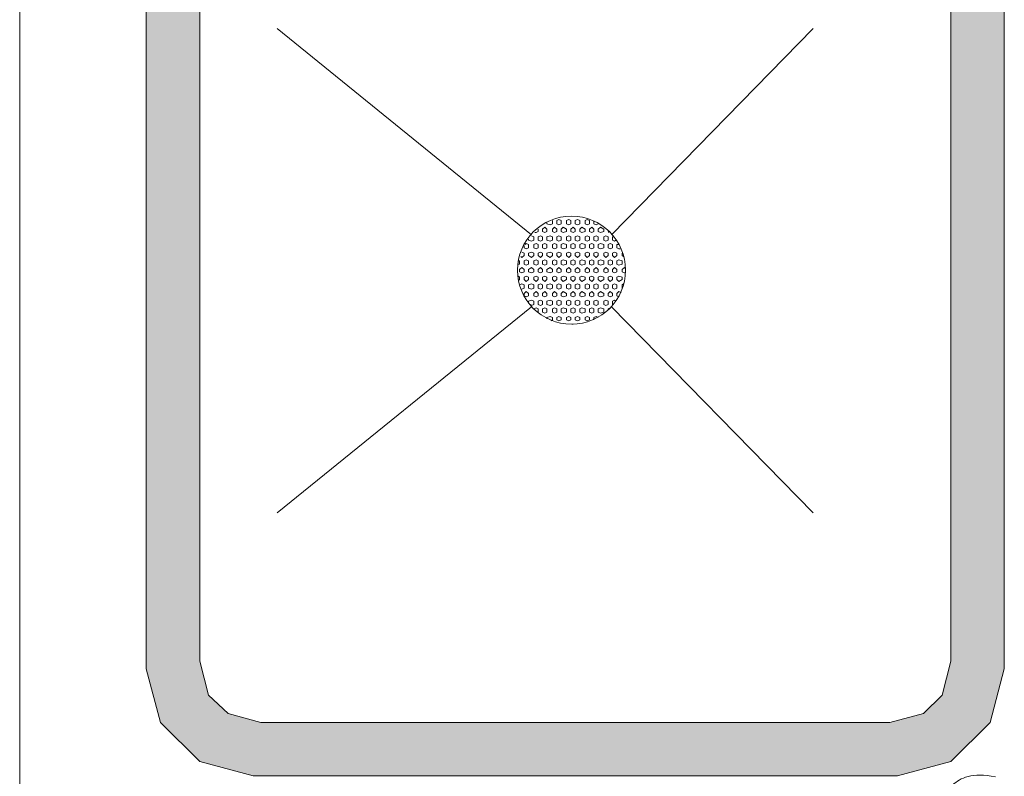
# Model space of a CAD drawing. Extents: x 3940905 to 4145695, y 925352 to 1109797.
# Tile 430 of 656: x 4004736 to 4005195, y 1100782 to 1101135. Entities that reach past the tile are written whole.
import ezdxf

# ---------------------------------------------------------------- set-up
doc = ezdxf.new("R2010")
doc.units = 0
doc.header["$LTSCALE"] = 750
doc.header["$MEASUREMENT"] = 0
doc.layers.add('CKD Equipments', color=252, linetype='CONTINUOUS', lineweight=0)

msp = doc.modelspace()

# ---------------------------------------------------------------- hatches: boundary and pattern name
at = {"layer": 'CKD Equipments', "true_color": 0x7fffbf}
h = msp.add_hatch(color=111, dxfattribs=at)
h.paths.add_polyline_path([(4004819.95, 1100835.32), (4004795.02, 1101228.63), (4004819.95, 1101228.63)])
h.paths.add_polyline_path([(4004795.02, 1100835.32), (4004819.95, 1100835.32), (4004795.02, 1101228.63)])
h = msp.add_hatch(color=111, dxfattribs=at)
h.paths.add_polyline_path([(4005194.94, 1100835.32), (4005170.01, 1101228.63), (4005194.94, 1101228.63)])
h.paths.add_polyline_path([(4005170.01, 1100835.32), (4005194.94, 1100835.32), (4005170.01, 1101228.63)])
h = msp.add_hatch(color=111, dxfattribs=at)
h.paths.add_polyline_path([(4004820.97, 1100831.75), (4004795.02, 1100835.32), (4004819.95, 1100835.32)])
h.paths.add_polyline_path([(4004795.02, 1100831.75), (4004820.97, 1100831.75), (4004795.02, 1100835.32)])
h = msp.add_hatch(color=111, dxfattribs=at)
h.paths.add_polyline_path([(4005194.94, 1100831.75), (4005170.01, 1100835.32), (4005194.94, 1100835.32)])
h.paths.add_polyline_path([(4005168.99, 1100831.75), (4005194.94, 1100831.75), (4005170.01, 1100835.32)])
h = msp.add_hatch(color=111, dxfattribs=at)
h.paths.add_polyline_path([(4004824.02, 1100819.54), (4004795.02, 1100831.75), (4004820.97, 1100831.75)])
h.paths.add_polyline_path([(4004798.07, 1100819.54), (4004824.02, 1100819.54), (4004795.02, 1100831.75)])
h = msp.add_hatch(color=111, dxfattribs=at)
h.paths.add_polyline_path([(4005191.89, 1100819.54), (4005168.99, 1100831.75), (4005194.94, 1100831.75)])
h.paths.add_polyline_path([(4005165.94, 1100819.54), (4005191.89, 1100819.54), (4005168.99, 1100831.75)])
h = msp.add_hatch(color=111, dxfattribs=at)
h.paths.add_polyline_path([(4004833.18, 1100810.89), (4004798.07, 1100819.54), (4004824.02, 1100819.54)])
h.paths.add_polyline_path([(4004800.61, 1100810.89), (4004833.18, 1100810.89), (4004798.07, 1100819.54)])
h = msp.add_hatch(color=111, dxfattribs=at)
h.paths.add_polyline_path([(4005189.35, 1100810.89), (4005165.94, 1100819.54), (4005191.89, 1100819.54)])
h.paths.add_polyline_path([(4005157.29, 1100810.89), (4005189.35, 1100810.89), (4005165.94, 1100819.54)])
h = msp.add_hatch(color=111, dxfattribs=at)
h.paths.add_polyline_path([(4004848.44, 1100806.82), (4004800.61, 1100810.89), (4004833.18, 1100810.89)])
h.paths.add_polyline_path([(4004801.63, 1100806.82), (4004848.44, 1100806.82), (4004800.61, 1100810.89)])
h = msp.add_hatch(color=111, dxfattribs=at)
h.paths.add_polyline_path([(4005188.33, 1100806.82), (4005157.29, 1100810.89), (4005189.35, 1100810.89)])
h.paths.add_polyline_path([(4005141.52, 1100806.82), (4005188.33, 1100806.82), (4005157.29, 1100810.89)])
h = msp.add_hatch(color=111, dxfattribs=at)
h.paths.add_polyline_path([(4005170.01, 1100788.5), (4004801.63, 1100806.82), (4005188.33, 1100806.82)])
h.paths.add_polyline_path([(4004819.95, 1100788.5), (4005170.01, 1100788.5), (4004801.63, 1100806.82)])
h = msp.add_hatch(color=111, dxfattribs=at)
h.paths.add_polyline_path([(4005145.08, 1100781.89), (4004819.95, 1100788.5), (4005170.01, 1100788.5)])
h.paths.add_polyline_path([(4004844.88, 1100781.89), (4005145.08, 1100781.89), (4004819.95, 1100788.5)])

# ---------------------------------------------------------------- linework, layer by layer
at = {"layer": 'CKD Equipments', "color": 252, "true_color": 0x989898}
for p, q in [((4004735.99, 1100108.73), (4004735.99, 1101315.13)), ((4004974.63, 1101034.26), (4004856.07, 1101130.43)), ((4004974.63, 1101034.26), (4004856.07, 1101130.43)), ((4004974.63, 1101034.26), (4004856.07, 1101130.43)), ((4004974.63, 1101000.68), (4004856.07, 1100904.51)), ((4004974.63, 1101000.68), (4004856.07, 1100904.51)), ((4004974.63, 1101000.68), (4004856.07, 1100904.51))]:
    msp.add_line(p, q, dxfattribs=at)
at = {"layer": 'CKD Equipments', "color": 8, "true_color": 0x808080}
for p, q in [((4004795.02, 1101231.68), (4004795.02, 1100831.75)), ((4005194.94, 1100831.75), (4005194.94, 1101231.68)), ((4004819.95, 1101228.63), (4004819.95, 1100835.32)), ((4005170.01, 1100835.32), (4005170.01, 1101228.63)), ((4004819.95, 1100835.32), (4004824.02, 1100819.54)), ((4005165.94, 1100819.54), (4005170.01, 1100835.32)), ((4004795.02, 1100831.75), (4004801.63, 1100806.82)), ((4005188.33, 1100806.82), (4005194.94, 1100831.75)), ((4004824.02, 1100819.54), (4004833.18, 1100810.89)), ((4005157.29, 1100810.89), (4005165.94, 1100819.54)), ((4004833.18, 1100810.89), (4004848.44, 1100806.82)), ((4005141.52, 1100806.82), (4005157.29, 1100810.89)), ((4004801.63, 1100806.82), (4004819.95, 1100788.5)), ((4004848.44, 1100806.82), (4005141.52, 1100806.82)), ((4005170.01, 1100788.5), (4005188.33, 1100806.82)), ((4004819.95, 1100788.5), (4004844.88, 1100781.89)), ((4005145.08, 1100781.89), (4005170.01, 1100788.5)), ((4004844.88, 1100781.89), (4005145.08, 1100781.89))]:
    msp.add_line(p, q, dxfattribs=at)
at = {"layer": 'CKD Equipments', "color": 4, "true_color": 0x00ffff}
for p, q in [((4004974.63, 1101034.26), (4004856.07, 1101130.43)), ((4005105.9, 1101130.43), (4005011.77, 1101034.26)), ((4005105.9, 1101130.43), (4005011.77, 1101034.26)), ((4005105.9, 1101130.43), (4005011.77, 1101034.26)), ((4005105.9, 1101130.43), (4005011.77, 1101034.26)), ((4004974.63, 1101000.68), (4004856.07, 1100904.51)), ((4005105.9, 1100904.51), (4005011.77, 1101000.68)), ((4005105.9, 1100904.51), (4005011.77, 1101000.68)), ((4005105.9, 1100904.51), (4005011.77, 1101000.68)), ((4005105.9, 1100904.51), (4005011.77, 1101000.68))]:
    msp.add_line(p, q, dxfattribs=at)
at = {"layer": 'CKD Equipments'}
for p, q in [((4004987.35, 1101041.38), (4004986.33, 1101040.88)), ((4004988.36, 1101040.88), (4004987.35, 1101041.38)), ((4004991.93, 1101041.38), (4004990.91, 1101040.88)), ((4004992.94, 1101040.88), (4004991.93, 1101041.38)), ((4004996, 1101041.38), (4004994.98, 1101040.88)), ((4004997.01, 1101040.88), (4004996, 1101041.38)), ((4005000.58, 1101041.38), (4004999.56, 1101040.88)), ((4005001.59, 1101040.88), (4005000.58, 1101041.38)), ((4004977.68, 1101035.79), (4004977.68, 1101036.8)), ((4004980.73, 1101037.82), (4004979.72, 1101036.8)), ((4004979.72, 1101035.79), (4004979.72, 1101036.8)), ((4004981.75, 1101036.8), (4004980.73, 1101037.82)), ((4004981.75, 1101039.35), (4004981.75, 1101039.86)), ((4004983.28, 1101038.84), (4004981.75, 1101039.35)), ((4004981.75, 1101035.79), (4004981.75, 1101036.8)), ((4004984.29, 1101039.35), (4004983.28, 1101038.84)), ((4004984.29, 1101039.35), (4004984.29, 1101040.88)), ((4004985.31, 1101037.82), (4004984.29, 1101036.8)), ((4004984.29, 1101035.79), (4004984.29, 1101036.8)), ((4004986.33, 1101036.8), (4004985.31, 1101037.82)), ((4004986.33, 1101039.35), (4004986.33, 1101040.88)), ((4004987.35, 1101038.84), (4004986.33, 1101039.35)), ((4004986.33, 1101035.79), (4004986.33, 1101036.8)), ((4004988.36, 1101039.35), (4004987.35, 1101038.84)), ((4004988.36, 1101039.35), (4004988.36, 1101040.88)), ((4004989.38, 1101037.82), (4004988.36, 1101036.8)), ((4004988.36, 1101035.79), (4004988.36, 1101036.8)), ((4004990.91, 1101036.8), (4004989.38, 1101037.82)), ((4004990.91, 1101039.35), (4004990.91, 1101040.88)), ((4004991.93, 1101038.84), (4004990.91, 1101039.35)), ((4004990.91, 1101035.79), (4004990.91, 1101036.8)), ((4004992.94, 1101039.35), (4004991.93, 1101038.84)), ((4004992.94, 1101039.35), (4004992.94, 1101040.88)), ((4004993.96, 1101037.82), (4004992.94, 1101036.8)), ((4004992.94, 1101035.79), (4004992.94, 1101036.8)), ((4004994.98, 1101036.8), (4004993.96, 1101037.82)), ((4004994.98, 1101039.35), (4004994.98, 1101040.88)), ((4004996, 1101038.84), (4004994.98, 1101039.35)), ((4004994.98, 1101035.79), (4004994.98, 1101036.8)), ((4004997.01, 1101039.35), (4004996, 1101038.84)), ((4004997.01, 1101039.35), (4004997.01, 1101040.88)), ((4004998.03, 1101037.82), (4004997.01, 1101036.8)), ((4004997.01, 1101035.79), (4004997.01, 1101036.8)), ((4004999.56, 1101036.8), (4004998.03, 1101037.82)), ((4004999.56, 1101039.35), (4004999.56, 1101040.88)), ((4005000.58, 1101038.84), (4004999.56, 1101039.35)), ((4004999.56, 1101035.79), (4004999.56, 1101036.8)), ((4005001.59, 1101039.35), (4005000.58, 1101038.84)), ((4005001.59, 1101039.35), (4005001.59, 1101040.88)), ((4005002.61, 1101037.82), (4005001.59, 1101036.8)), ((4005001.59, 1101035.79), (4005001.59, 1101036.8)), ((4005003.63, 1101036.8), (4005002.61, 1101037.82)), ((4005003.63, 1101039.35), (4005003.63, 1101040.37)), ((4005004.65, 1101038.84), (4005003.63, 1101039.35)), ((4005003.63, 1101035.79), (4005003.63, 1101036.8)), ((4005005.66, 1101039.35), (4005004.65, 1101038.84)), ((4005006.68, 1101037.82), (4005005.66, 1101036.8)), ((4005005.66, 1101035.79), (4005005.66, 1101036.8)), ((4005008.21, 1101036.8), (4005006.68, 1101037.82)), ((4005008.21, 1101035.79), (4005008.21, 1101036.8)), ((4004973.1, 1101031.72), (4004973.1, 1101032.23)), ((4004975.64, 1101033.24), (4004974.63, 1101033.75)), ((4004975.64, 1101031.72), (4004975.64, 1101033.24)), ((4004976.66, 1101035.28), (4004976.15, 1101035.28)), ((4004977.68, 1101035.79), (4004976.66, 1101035.28)), ((4004978.7, 1101033.75), (4004977.68, 1101033.24)), ((4004977.68, 1101031.72), (4004977.68, 1101033.24)), ((4004979.72, 1101033.24), (4004978.7, 1101033.75)), ((4004980.73, 1101035.28), (4004979.72, 1101035.79)), ((4004979.72, 1101031.72), (4004979.72, 1101033.24)), ((4004981.75, 1101035.79), (4004980.73, 1101035.28)), ((4004983.28, 1101033.75), (4004981.75, 1101033.24)), ((4004981.75, 1101031.72), (4004981.75, 1101033.24)), ((4004984.29, 1101033.24), (4004983.28, 1101033.75)), ((4004985.31, 1101035.28), (4004984.29, 1101035.79)), ((4004984.29, 1101031.72), (4004984.29, 1101033.24)), ((4004986.33, 1101035.79), (4004985.31, 1101035.28)), ((4004987.35, 1101033.75), (4004986.33, 1101033.24)), ((4004986.33, 1101031.72), (4004986.33, 1101033.24)), ((4004988.36, 1101033.24), (4004987.35, 1101033.75)), ((4004989.38, 1101035.28), (4004988.36, 1101035.79)), ((4004988.36, 1101031.72), (4004988.36, 1101033.24)), ((4004990.91, 1101035.79), (4004989.38, 1101035.28)), ((4004991.93, 1101033.75), (4004990.91, 1101033.24)), ((4004990.91, 1101031.72), (4004990.91, 1101033.24)), ((4004992.94, 1101033.24), (4004991.93, 1101033.75)), ((4004993.96, 1101035.28), (4004992.94, 1101035.79)), ((4004992.94, 1101031.72), (4004992.94, 1101033.24)), ((4004994.98, 1101035.79), (4004993.96, 1101035.28)), ((4004996, 1101033.75), (4004994.98, 1101033.24)), ((4004994.98, 1101031.72), (4004994.98, 1101033.24)), ((4004997.01, 1101033.24), (4004996, 1101033.75)), ((4004998.03, 1101035.28), (4004997.01, 1101035.79)), ((4004997.01, 1101031.72), (4004997.01, 1101033.24)), ((4004999.56, 1101035.79), (4004998.03, 1101035.28)), ((4005000.58, 1101033.75), (4004999.56, 1101033.24)), ((4004999.56, 1101031.72), (4004999.56, 1101033.24)), ((4005001.59, 1101033.24), (4005000.58, 1101033.75)), ((4005002.61, 1101035.28), (4005001.59, 1101035.79)), ((4005001.59, 1101031.72), (4005001.59, 1101033.24)), ((4005003.63, 1101035.79), (4005002.61, 1101035.28)), ((4005004.65, 1101033.75), (4005003.63, 1101033.24)), ((4005003.63, 1101031.72), (4005003.63, 1101033.24)), ((4005005.66, 1101033.24), (4005004.65, 1101033.75)), ((4005006.68, 1101035.28), (4005005.66, 1101035.79)), ((4005005.66, 1101031.72), (4005005.66, 1101033.24)), ((4005008.21, 1101035.79), (4005006.68, 1101035.28)), ((4005009.23, 1101033.75), (4005008.21, 1101033.24)), ((4005008.21, 1101031.72), (4005008.21, 1101033.24)), ((4005010.24, 1101033.24), (4005009.23, 1101033.75)), ((4005010.75, 1101035.28), (4005010.24, 1101035.79)), ((4005010.24, 1101031.72), (4005010.24, 1101033.24)), ((4005012.28, 1101031.72), (4005012.28, 1101033.24)), ((4005012.79, 1101033.24), (4005012.28, 1101033.24)), ((4004971.07, 1101028.16), (4004971.07, 1101029.17)), ((4004972.08, 1101027.65), (4004971.07, 1101028.16)), ((4004972.08, 1101030.19), (4004971.57, 1101029.68)), ((4004973.1, 1101029.68), (4004972.08, 1101030.19)), ((4004973.1, 1101028.16), (4004972.08, 1101027.65)), ((4004974.63, 1101031.21), (4004973.1, 1101031.72)), ((4004973.1, 1101028.16), (4004973.1, 1101029.68)), ((4004975.64, 1101031.72), (4004974.63, 1101031.21)), ((4004976.66, 1101030.19), (4004975.64, 1101029.68)), ((4004975.64, 1101028.16), (4004975.64, 1101029.68)), ((4004976.66, 1101027.65), (4004975.64, 1101028.16)), ((4004977.68, 1101029.68), (4004976.66, 1101030.19)), ((4004977.68, 1101028.16), (4004976.66, 1101027.65)), ((4004978.7, 1101031.21), (4004977.68, 1101031.72)), ((4004977.68, 1101028.16), (4004977.68, 1101029.68)), ((4004979.72, 1101031.72), (4004978.7, 1101031.21)), ((4004980.73, 1101030.19), (4004979.72, 1101029.68)), ((4004979.72, 1101028.16), (4004979.72, 1101029.68)), ((4004980.73, 1101027.65), (4004979.72, 1101028.16)), ((4004981.75, 1101029.68), (4004980.73, 1101030.19)), ((4004981.75, 1101028.16), (4004980.73, 1101027.65)), ((4004983.28, 1101031.21), (4004981.75, 1101031.72)), ((4004981.75, 1101028.16), (4004981.75, 1101029.68)), ((4004984.29, 1101031.72), (4004983.28, 1101031.21)), ((4004985.31, 1101030.19), (4004984.29, 1101029.68)), ((4004984.29, 1101028.16), (4004984.29, 1101029.68)), ((4004985.31, 1101027.65), (4004984.29, 1101028.16)), ((4004986.33, 1101029.68), (4004985.31, 1101030.19)), ((4004986.33, 1101028.16), (4004985.31, 1101027.65)), ((4004987.35, 1101031.21), (4004986.33, 1101031.72)), ((4004986.33, 1101028.16), (4004986.33, 1101029.68)), ((4004988.36, 1101031.72), (4004987.35, 1101031.21)), ((4004989.38, 1101030.19), (4004988.36, 1101029.68)), ((4004988.36, 1101028.16), (4004988.36, 1101029.68)), ((4004989.38, 1101027.65), (4004988.36, 1101028.16)), ((4004990.91, 1101029.68), (4004989.38, 1101030.19)), ((4004990.91, 1101028.16), (4004989.38, 1101027.65)), ((4004991.93, 1101031.21), (4004990.91, 1101031.72)), ((4004990.91, 1101028.16), (4004990.91, 1101029.68)), ((4004992.94, 1101031.72), (4004991.93, 1101031.21)), ((4004993.96, 1101030.19), (4004992.94, 1101029.68)), ((4004992.94, 1101028.16), (4004992.94, 1101029.68)), ((4004993.96, 1101027.65), (4004992.94, 1101028.16)), ((4004994.98, 1101029.68), (4004993.96, 1101030.19)), ((4004994.98, 1101028.16), (4004993.96, 1101027.65)), ((4004996, 1101031.21), (4004994.98, 1101031.72)), ((4004994.98, 1101028.16), (4004994.98, 1101029.68)), ((4004997.01, 1101031.72), (4004996, 1101031.21)), ((4004998.03, 1101030.19), (4004997.01, 1101029.68)), ((4004997.01, 1101028.16), (4004997.01, 1101029.68)), ((4004998.03, 1101027.65), (4004997.01, 1101028.16)), ((4004999.56, 1101029.68), (4004998.03, 1101030.19)), ((4004999.56, 1101028.16), (4004998.03, 1101027.65)), ((4005000.58, 1101031.21), (4004999.56, 1101031.72)), ((4004999.56, 1101028.16), (4004999.56, 1101029.68)), ((4005001.59, 1101031.72), (4005000.58, 1101031.21)), ((4005002.61, 1101030.19), (4005001.59, 1101029.68)), ((4005001.59, 1101028.16), (4005001.59, 1101029.68)), ((4005002.61, 1101027.65), (4005001.59, 1101028.16)), ((4005003.63, 1101029.68), (4005002.61, 1101030.19)), ((4005003.63, 1101028.16), (4005002.61, 1101027.65)), ((4005004.65, 1101031.21), (4005003.63, 1101031.72)), ((4005003.63, 1101028.16), (4005003.63, 1101029.68)), ((4005005.66, 1101031.72), (4005004.65, 1101031.21)), ((4005006.68, 1101030.19), (4005005.66, 1101029.68)), ((4005005.66, 1101028.16), (4005005.66, 1101029.68)), ((4005006.68, 1101027.65), (4005005.66, 1101028.16)), ((4005008.21, 1101029.68), (4005006.68, 1101030.19)), ((4005008.21, 1101028.16), (4005006.68, 1101027.65)), ((4005009.23, 1101031.21), (4005008.21, 1101031.72)), ((4005008.21, 1101028.16), (4005008.21, 1101029.68)), ((4005010.24, 1101031.72), (4005009.23, 1101031.21)), ((4005011.26, 1101030.19), (4005010.24, 1101029.68)), ((4005010.24, 1101028.16), (4005010.24, 1101029.68)), ((4005011.26, 1101027.65), (4005010.24, 1101028.16)), ((4005012.28, 1101029.68), (4005011.26, 1101030.19)), ((4005012.28, 1101028.16), (4005011.26, 1101027.65)), ((4005013.3, 1101031.21), (4005012.28, 1101031.72)), ((4005012.28, 1101028.16), (4005012.28, 1101029.68)), ((4005013.81, 1101031.72), (4005013.3, 1101031.21)), ((4005014.31, 1101028.16), (4005014.31, 1101029.68)), ((4005015.33, 1101029.68), (4005014.31, 1101029.68)), ((4005015.33, 1101027.65), (4005014.31, 1101028.16)), ((4005015.84, 1101027.65), (4005015.33, 1101027.65)), ((4004970.05, 1101023.58), (4004969.54, 1101024.08)), ((4004971.07, 1101025.61), (4004970.05, 1101026.12)), ((4004971.07, 1101024.59), (4004970.05, 1101023.58)), ((4004971.07, 1101024.59), (4004971.07, 1101025.61)), ((4004974.63, 1101026.12), (4004973.1, 1101025.61)), ((4004973.1, 1101024.59), (4004973.1, 1101025.61)), ((4004974.63, 1101023.58), (4004973.1, 1101024.59)), ((4004975.64, 1101025.61), (4004974.63, 1101026.12)), ((4004975.64, 1101024.59), (4004974.63, 1101023.58)), ((4004975.64, 1101024.59), (4004975.64, 1101025.61)), ((4004978.7, 1101026.12), (4004977.68, 1101025.61)), ((4004977.68, 1101024.59), (4004977.68, 1101025.61)), ((4004978.7, 1101023.58), (4004977.68, 1101024.59)), ((4004979.72, 1101025.61), (4004978.7, 1101026.12)), ((4004979.72, 1101024.59), (4004978.7, 1101023.58)), ((4004979.72, 1101024.59), (4004979.72, 1101025.61)), ((4004983.28, 1101026.12), (4004981.75, 1101025.61)), ((4004981.75, 1101024.59), (4004981.75, 1101025.61)), ((4004983.28, 1101023.58), (4004981.75, 1101024.59)), ((4004984.29, 1101025.61), (4004983.28, 1101026.12)), ((4004984.29, 1101024.59), (4004983.28, 1101023.58)), ((4004984.29, 1101024.59), (4004984.29, 1101025.61)), ((4004987.35, 1101026.12), (4004986.33, 1101025.61)), ((4004986.33, 1101024.59), (4004986.33, 1101025.61)), ((4004987.35, 1101023.58), (4004986.33, 1101024.59)), ((4004988.36, 1101025.61), (4004987.35, 1101026.12)), ((4004988.36, 1101024.59), (4004987.35, 1101023.58)), ((4004988.36, 1101024.59), (4004988.36, 1101025.61)), ((4004991.93, 1101026.12), (4004990.91, 1101025.61)), ((4004990.91, 1101024.59), (4004990.91, 1101025.61)), ((4004991.93, 1101023.58), (4004990.91, 1101024.59)), ((4004992.94, 1101025.61), (4004991.93, 1101026.12)), ((4004992.94, 1101024.59), (4004991.93, 1101023.58)), ((4004992.94, 1101024.59), (4004992.94, 1101025.61)), ((4004996, 1101026.12), (4004994.98, 1101025.61)), ((4004994.98, 1101024.59), (4004994.98, 1101025.61)), ((4004996, 1101023.58), (4004994.98, 1101024.59)), ((4004997.01, 1101025.61), (4004996, 1101026.12)), ((4004997.01, 1101024.59), (4004996, 1101023.58)), ((4004997.01, 1101024.59), (4004997.01, 1101025.61)), ((4005000.58, 1101026.12), (4004999.56, 1101025.61)), ((4004999.56, 1101024.59), (4004999.56, 1101025.61)), ((4005000.58, 1101023.58), (4004999.56, 1101024.59)), ((4005001.59, 1101025.61), (4005000.58, 1101026.12)), ((4005001.59, 1101024.59), (4005000.58, 1101023.58)), ((4005001.59, 1101024.59), (4005001.59, 1101025.61)), ((4005004.65, 1101026.12), (4005003.63, 1101025.61)), ((4005003.63, 1101024.59), (4005003.63, 1101025.61)), ((4005004.65, 1101023.58), (4005003.63, 1101024.59)), ((4005005.66, 1101025.61), (4005004.65, 1101026.12)), ((4005005.66, 1101024.59), (4005004.65, 1101023.58)), ((4005005.66, 1101024.59), (4005005.66, 1101025.61)), ((4005009.23, 1101026.12), (4005008.21, 1101025.61)), ((4005008.21, 1101024.59), (4005008.21, 1101025.61)), ((4005009.23, 1101023.58), (4005008.21, 1101024.59)), ((4005010.24, 1101025.61), (4005009.23, 1101026.12)), ((4005010.24, 1101024.59), (4005009.23, 1101023.58)), ((4005010.24, 1101024.59), (4005010.24, 1101025.61)), ((4005013.3, 1101026.12), (4005012.28, 1101025.61)), ((4005012.28, 1101024.59), (4005012.28, 1101025.61)), ((4005013.3, 1101023.58), (4005012.28, 1101024.59)), ((4005014.31, 1101025.61), (4005013.3, 1101026.12)), ((4005014.31, 1101024.59), (4005013.3, 1101023.58)), ((4005014.31, 1101024.59), (4005014.31, 1101025.61)), ((4005016.86, 1101024.59), (4005016.86, 1101025.61)), ((4005017.37, 1101024.08), (4005016.86, 1101024.59)), ((4004969.03, 1101022.05), (4004968.52, 1101022.05)), ((4004969.03, 1101020.52), (4004968.52, 1101020.52)), ((4004969.03, 1101020.52), (4004969.03, 1101022.05)), ((4004970.05, 1101019), (4004969.03, 1101017.98)), ((4004971.07, 1101017.98), (4004970.05, 1101019)), ((4004972.08, 1101022.56), (4004971.07, 1101022.05)), ((4004971.07, 1101020.52), (4004971.07, 1101022.05)), ((4004972.08, 1101020.01), (4004971.07, 1101020.52)), ((4004973.1, 1101022.05), (4004972.08, 1101022.56)), ((4004973.1, 1101020.52), (4004972.08, 1101020.01)), ((4004973.1, 1101020.52), (4004973.1, 1101022.05)), ((4004974.63, 1101019), (4004973.1, 1101017.98)), ((4004975.64, 1101017.98), (4004974.63, 1101019)), ((4004976.66, 1101022.56), (4004975.64, 1101022.05)), ((4004975.64, 1101020.52), (4004975.64, 1101022.05)), ((4004976.66, 1101020.01), (4004975.64, 1101020.52)), ((4004977.68, 1101022.05), (4004976.66, 1101022.56)), ((4004977.68, 1101020.52), (4004976.66, 1101020.01)), ((4004977.68, 1101020.52), (4004977.68, 1101022.05)), ((4004978.7, 1101019), (4004977.68, 1101017.98)), ((4004979.72, 1101017.98), (4004978.7, 1101019)), ((4004980.73, 1101022.56), (4004979.72, 1101022.05)), ((4004979.72, 1101020.52), (4004979.72, 1101022.05)), ((4004980.73, 1101020.01), (4004979.72, 1101020.52)), ((4004981.75, 1101022.05), (4004980.73, 1101022.56)), ((4004981.75, 1101020.52), (4004980.73, 1101020.01)), ((4004981.75, 1101020.52), (4004981.75, 1101022.05)), ((4004983.28, 1101019), (4004981.75, 1101017.98)), ((4004984.29, 1101017.98), (4004983.28, 1101019)), ((4004985.31, 1101022.56), (4004984.29, 1101022.05)), ((4004984.29, 1101020.52), (4004984.29, 1101022.05)), ((4004985.31, 1101020.01), (4004984.29, 1101020.52)), ((4004986.33, 1101022.05), (4004985.31, 1101022.56)), ((4004986.33, 1101020.52), (4004985.31, 1101020.01)), ((4004986.33, 1101020.52), (4004986.33, 1101022.05)), ((4004987.35, 1101019), (4004986.33, 1101017.98)), ((4004988.36, 1101017.98), (4004987.35, 1101019)), ((4004989.38, 1101022.56), (4004988.36, 1101022.05)), ((4004988.36, 1101020.52), (4004988.36, 1101022.05)), ((4004989.38, 1101020.01), (4004988.36, 1101020.52)), ((4004990.91, 1101022.05), (4004989.38, 1101022.56)), ((4004990.91, 1101020.52), (4004989.38, 1101020.01)), ((4004990.91, 1101020.52), (4004990.91, 1101022.05)), ((4004991.93, 1101019), (4004990.91, 1101017.98)), ((4004992.94, 1101017.98), (4004991.93, 1101019)), ((4004993.96, 1101022.56), (4004992.94, 1101022.05)), ((4004992.94, 1101020.52), (4004992.94, 1101022.05)), ((4004993.96, 1101020.01), (4004992.94, 1101020.52)), ((4004994.98, 1101022.05), (4004993.96, 1101022.56)), ((4004994.98, 1101020.52), (4004993.96, 1101020.01)), ((4004994.98, 1101020.52), (4004994.98, 1101022.05)), ((4004996, 1101019), (4004994.98, 1101017.98)), ((4004997.01, 1101017.98), (4004996, 1101019)), ((4004998.03, 1101022.56), (4004997.01, 1101022.05)), ((4004997.01, 1101020.52), (4004997.01, 1101022.05)), ((4004998.03, 1101020.01), (4004997.01, 1101020.52)), ((4004999.56, 1101022.05), (4004998.03, 1101022.56)), ((4004999.56, 1101020.52), (4004998.03, 1101020.01)), ((4004999.56, 1101020.52), (4004999.56, 1101022.05)), ((4005000.58, 1101019), (4004999.56, 1101017.98)), ((4005001.59, 1101017.98), (4005000.58, 1101019)), ((4005002.61, 1101022.56), (4005001.59, 1101022.05)), ((4005001.59, 1101020.52), (4005001.59, 1101022.05)), ((4005002.61, 1101020.01), (4005001.59, 1101020.52)), ((4005003.63, 1101022.05), (4005002.61, 1101022.56)), ((4005003.63, 1101020.52), (4005002.61, 1101020.01)), ((4005003.63, 1101020.52), (4005003.63, 1101022.05)), ((4005004.65, 1101019), (4005003.63, 1101017.98)), ((4005005.66, 1101017.98), (4005004.65, 1101019)), ((4005006.68, 1101022.56), (4005005.66, 1101022.05)), ((4005005.66, 1101020.52), (4005005.66, 1101022.05)), ((4005006.68, 1101020.01), (4005005.66, 1101020.52)), ((4005008.21, 1101022.05), (4005006.68, 1101022.56)), ((4005008.21, 1101020.52), (4005006.68, 1101020.01)), ((4005008.21, 1101020.52), (4005008.21, 1101022.05)), ((4005009.23, 1101019), (4005008.21, 1101017.98)), ((4005010.24, 1101017.98), (4005009.23, 1101019)), ((4005011.26, 1101022.56), (4005010.24, 1101022.05)), ((4005010.24, 1101020.52), (4005010.24, 1101022.05)), ((4005011.26, 1101020.01), (4005010.24, 1101020.52)), ((4005012.28, 1101022.05), (4005011.26, 1101022.56)), ((4005012.28, 1101020.52), (4005011.26, 1101020.01)), ((4005012.28, 1101020.52), (4005012.28, 1101022.05)), ((4005013.3, 1101019), (4005012.28, 1101017.98)), ((4005014.31, 1101017.98), (4005013.3, 1101019)), ((4005015.33, 1101022.56), (4005014.31, 1101022.05)), ((4005014.31, 1101020.52), (4005014.31, 1101022.05)), ((4005015.33, 1101020.01), (4005014.31, 1101020.52)), ((4005016.86, 1101022.05), (4005015.33, 1101022.56)), ((4005016.86, 1101020.52), (4005015.33, 1101020.01)), ((4005016.86, 1101020.52), (4005016.86, 1101022.05)), ((4005017.88, 1101019), (4005016.86, 1101017.98)), ((4005018.38, 1101018.49), (4005017.88, 1101019)), ((4004969.03, 1101014.42), (4004968.52, 1101014.93)), ((4004969.03, 1101016.96), (4004969.03, 1101017.98)), ((4004970.05, 1101016.45), (4004969.03, 1101016.96)), ((4004969.03, 1101013.4), (4004969.03, 1101014.42)), ((4004971.07, 1101016.96), (4004970.05, 1101016.45)), ((4004971.07, 1101016.96), (4004971.07, 1101017.98)), ((4004972.08, 1101014.93), (4004971.07, 1101014.42)), ((4004971.07, 1101013.4), (4004971.07, 1101014.42)), ((4004973.1, 1101014.42), (4004972.08, 1101014.93)), ((4004973.1, 1101016.96), (4004973.1, 1101017.98)), ((4004974.63, 1101016.45), (4004973.1, 1101016.96)), ((4004973.1, 1101013.4), (4004973.1, 1101014.42)), ((4004975.64, 1101016.96), (4004974.63, 1101016.45)), ((4004975.64, 1101016.96), (4004975.64, 1101017.98)), ((4004976.66, 1101014.93), (4004975.64, 1101014.42)), ((4004975.64, 1101013.4), (4004975.64, 1101014.42)), ((4004977.68, 1101014.42), (4004976.66, 1101014.93)), ((4004977.68, 1101016.96), (4004977.68, 1101017.98)), ((4004978.7, 1101016.45), (4004977.68, 1101016.96)), ((4004977.68, 1101013.4), (4004977.68, 1101014.42)), ((4004979.72, 1101016.96), (4004978.7, 1101016.45)), ((4004979.72, 1101016.96), (4004979.72, 1101017.98)), ((4004980.73, 1101014.93), (4004979.72, 1101014.42)), ((4004979.72, 1101013.4), (4004979.72, 1101014.42)), ((4004981.75, 1101014.42), (4004980.73, 1101014.93)), ((4004981.75, 1101016.96), (4004981.75, 1101017.98)), ((4004983.28, 1101016.45), (4004981.75, 1101016.96)), ((4004981.75, 1101013.4), (4004981.75, 1101014.42)), ((4004984.29, 1101016.96), (4004983.28, 1101016.45)), ((4004984.29, 1101016.96), (4004984.29, 1101017.98)), ((4004985.31, 1101014.93), (4004984.29, 1101014.42)), ((4004984.29, 1101013.4), (4004984.29, 1101014.42)), ((4004986.33, 1101014.42), (4004985.31, 1101014.93)), ((4004986.33, 1101016.96), (4004986.33, 1101017.98)), ((4004987.35, 1101016.45), (4004986.33, 1101016.96)), ((4004986.33, 1101013.4), (4004986.33, 1101014.42)), ((4004988.36, 1101016.96), (4004987.35, 1101016.45)), ((4004988.36, 1101016.96), (4004988.36, 1101017.98)), ((4004989.38, 1101014.93), (4004988.36, 1101014.42)), ((4004988.36, 1101013.4), (4004988.36, 1101014.42)), ((4004990.91, 1101014.42), (4004989.38, 1101014.93)), ((4004990.91, 1101016.96), (4004990.91, 1101017.98)), ((4004991.93, 1101016.45), (4004990.91, 1101016.96)), ((4004990.91, 1101013.4), (4004990.91, 1101014.42)), ((4004992.94, 1101016.96), (4004991.93, 1101016.45)), ((4004992.94, 1101016.96), (4004992.94, 1101017.98)), ((4004993.96, 1101014.93), (4004992.94, 1101014.42)), ((4004992.94, 1101013.4), (4004992.94, 1101014.42)), ((4004994.98, 1101014.42), (4004993.96, 1101014.93)), ((4004994.98, 1101016.96), (4004994.98, 1101017.98)), ((4004996, 1101016.45), (4004994.98, 1101016.96)), ((4004994.98, 1101013.4), (4004994.98, 1101014.42)), ((4004997.01, 1101016.96), (4004996, 1101016.45)), ((4004997.01, 1101016.96), (4004997.01, 1101017.98)), ((4004998.03, 1101014.93), (4004997.01, 1101014.42)), ((4004997.01, 1101013.4), (4004997.01, 1101014.42)), ((4004999.56, 1101014.42), (4004998.03, 1101014.93)), ((4004999.56, 1101016.96), (4004999.56, 1101017.98)), ((4005000.58, 1101016.45), (4004999.56, 1101016.96)), ((4004999.56, 1101013.4), (4004999.56, 1101014.42)), ((4005001.59, 1101016.96), (4005000.58, 1101016.45)), ((4005001.59, 1101016.96), (4005001.59, 1101017.98)), ((4005002.61, 1101014.93), (4005001.59, 1101014.42)), ((4005001.59, 1101013.4), (4005001.59, 1101014.42)), ((4005003.63, 1101014.42), (4005002.61, 1101014.93)), ((4005003.63, 1101016.96), (4005003.63, 1101017.98)), ((4005004.65, 1101016.45), (4005003.63, 1101016.96)), ((4005003.63, 1101013.4), (4005003.63, 1101014.42)), ((4005005.66, 1101016.96), (4005004.65, 1101016.45)), ((4005005.66, 1101016.96), (4005005.66, 1101017.98)), ((4005006.68, 1101014.93), (4005005.66, 1101014.42)), ((4005005.66, 1101013.4), (4005005.66, 1101014.42)), ((4005008.21, 1101014.42), (4005006.68, 1101014.93)), ((4005008.21, 1101016.96), (4005008.21, 1101017.98)), ((4005009.23, 1101016.45), (4005008.21, 1101016.96)), ((4005008.21, 1101013.4), (4005008.21, 1101014.42)), ((4005010.24, 1101016.96), (4005009.23, 1101016.45)), ((4005010.24, 1101016.96), (4005010.24, 1101017.98)), ((4005011.26, 1101014.93), (4005010.24, 1101014.42)), ((4005010.24, 1101013.4), (4005010.24, 1101014.42)), ((4005012.28, 1101014.42), (4005011.26, 1101014.93)), ((4005012.28, 1101016.96), (4005012.28, 1101017.98)), ((4005013.3, 1101016.45), (4005012.28, 1101016.96)), ((4005012.28, 1101013.4), (4005012.28, 1101014.42)), ((4005014.31, 1101016.96), (4005013.3, 1101016.45)), ((4005014.31, 1101016.96), (4005014.31, 1101017.98)), ((4005015.33, 1101014.93), (4005014.31, 1101014.42)), ((4005014.31, 1101013.4), (4005014.31, 1101014.42)), ((4005016.86, 1101014.42), (4005015.33, 1101014.93)), ((4005016.86, 1101016.96), (4005016.86, 1101017.98)), ((4005017.88, 1101016.45), (4005016.86, 1101016.96)), ((4005016.86, 1101013.4), (4005016.86, 1101014.42)), ((4005018.38, 1101016.45), (4005017.88, 1101016.45)), ((4004969.03, 1101013.4), (4004968.52, 1101012.89)), ((4004970.05, 1101011.36), (4004969.03, 1101010.86)), ((4004971.07, 1101010.86), (4004970.05, 1101011.36)), ((4004971.07, 1101009.33), (4004970.05, 1101008.82)), ((4004972.08, 1101012.38), (4004971.07, 1101013.4)), ((4004971.07, 1101009.33), (4004971.07, 1101010.86)), ((4004973.1, 1101013.4), (4004972.08, 1101012.38)), ((4004974.63, 1101011.36), (4004973.1, 1101010.86)), ((4004973.1, 1101009.33), (4004973.1, 1101010.86)), ((4004974.63, 1101008.82), (4004973.1, 1101009.33)), ((4004975.64, 1101010.86), (4004974.63, 1101011.36)), ((4004975.64, 1101009.33), (4004974.63, 1101008.82)), ((4004976.66, 1101012.38), (4004975.64, 1101013.4)), ((4004975.64, 1101009.33), (4004975.64, 1101010.86)), ((4004977.68, 1101013.4), (4004976.66, 1101012.38)), ((4004978.7, 1101011.36), (4004977.68, 1101010.86)), ((4004977.68, 1101009.33), (4004977.68, 1101010.86)), ((4004978.7, 1101008.82), (4004977.68, 1101009.33)), ((4004979.72, 1101010.86), (4004978.7, 1101011.36)), ((4004979.72, 1101009.33), (4004978.7, 1101008.82)), ((4004980.73, 1101012.38), (4004979.72, 1101013.4)), ((4004979.72, 1101009.33), (4004979.72, 1101010.86)), ((4004981.75, 1101013.4), (4004980.73, 1101012.38)), ((4004983.28, 1101011.36), (4004981.75, 1101010.86)), ((4004981.75, 1101009.33), (4004981.75, 1101010.86)), ((4004983.28, 1101008.82), (4004981.75, 1101009.33)), ((4004984.29, 1101010.86), (4004983.28, 1101011.36)), ((4004984.29, 1101009.33), (4004983.28, 1101008.82)), ((4004985.31, 1101012.38), (4004984.29, 1101013.4)), ((4004984.29, 1101009.33), (4004984.29, 1101010.86)), ((4004986.33, 1101013.4), (4004985.31, 1101012.38)), ((4004987.35, 1101011.36), (4004986.33, 1101010.86)), ((4004986.33, 1101009.33), (4004986.33, 1101010.86)), ((4004987.35, 1101008.82), (4004986.33, 1101009.33)), ((4004988.36, 1101010.86), (4004987.35, 1101011.36)), ((4004988.36, 1101009.33), (4004987.35, 1101008.82)), ((4004989.38, 1101012.38), (4004988.36, 1101013.4)), ((4004988.36, 1101009.33), (4004988.36, 1101010.86)), ((4004990.91, 1101013.4), (4004989.38, 1101012.38)), ((4004991.93, 1101011.36), (4004990.91, 1101010.86)), ((4004990.91, 1101009.33), (4004990.91, 1101010.86)), ((4004991.93, 1101008.82), (4004990.91, 1101009.33)), ((4004992.94, 1101010.86), (4004991.93, 1101011.36)), ((4004992.94, 1101009.33), (4004991.93, 1101008.82)), ((4004993.96, 1101012.38), (4004992.94, 1101013.4)), ((4004992.94, 1101009.33), (4004992.94, 1101010.86)), ((4004994.98, 1101013.4), (4004993.96, 1101012.38)), ((4004996, 1101011.36), (4004994.98, 1101010.86)), ((4004994.98, 1101009.33), (4004994.98, 1101010.86)), ((4004996, 1101008.82), (4004994.98, 1101009.33)), ((4004997.01, 1101010.86), (4004996, 1101011.36)), ((4004997.01, 1101009.33), (4004996, 1101008.82)), ((4004998.03, 1101012.38), (4004997.01, 1101013.4)), ((4004997.01, 1101009.33), (4004997.01, 1101010.86)), ((4004999.56, 1101013.4), (4004998.03, 1101012.38)), ((4005000.58, 1101011.36), (4004999.56, 1101010.86)), ((4004999.56, 1101009.33), (4004999.56, 1101010.86)), ((4005000.58, 1101008.82), (4004999.56, 1101009.33)), ((4005001.59, 1101010.86), (4005000.58, 1101011.36)), ((4005001.59, 1101009.33), (4005000.58, 1101008.82)), ((4005002.61, 1101012.38), (4005001.59, 1101013.4)), ((4005001.59, 1101009.33), (4005001.59, 1101010.86)), ((4005003.63, 1101013.4), (4005002.61, 1101012.38)), ((4005004.65, 1101011.36), (4005003.63, 1101010.86)), ((4005003.63, 1101009.33), (4005003.63, 1101010.86)), ((4005004.65, 1101008.82), (4005003.63, 1101009.33)), ((4005005.66, 1101010.86), (4005004.65, 1101011.36)), ((4005005.66, 1101009.33), (4005004.65, 1101008.82)), ((4005006.68, 1101012.38), (4005005.66, 1101013.4)), ((4005005.66, 1101009.33), (4005005.66, 1101010.86)), ((4005008.21, 1101013.4), (4005006.68, 1101012.38)), ((4005009.23, 1101011.36), (4005008.21, 1101010.86)), ((4005008.21, 1101009.33), (4005008.21, 1101010.86)), ((4005009.23, 1101008.82), (4005008.21, 1101009.33)), ((4005010.24, 1101010.86), (4005009.23, 1101011.36)), ((4005010.24, 1101009.33), (4005009.23, 1101008.82)), ((4005011.26, 1101012.38), (4005010.24, 1101013.4)), ((4005010.24, 1101009.33), (4005010.24, 1101010.86)), ((4005012.28, 1101013.4), (4005011.26, 1101012.38)), ((4005013.3, 1101011.36), (4005012.28, 1101010.86)), ((4005012.28, 1101009.33), (4005012.28, 1101010.86)), ((4005013.3, 1101008.82), (4005012.28, 1101009.33)), ((4005014.31, 1101010.86), (4005013.3, 1101011.36)), ((4005014.31, 1101009.33), (4005013.3, 1101008.82)), ((4005015.33, 1101012.38), (4005014.31, 1101013.4)), ((4005014.31, 1101009.33), (4005014.31, 1101010.86)), ((4005016.86, 1101013.4), (4005015.33, 1101012.38)), ((4005017.37, 1101011.36), (4005016.86, 1101010.86)), ((4005016.86, 1101009.33), (4005016.86, 1101010.86)), ((4004972.08, 1101007.8), (4004971.07, 1101006.79)), ((4004971.07, 1101005.77), (4004971.07, 1101006.79)), ((4004972.08, 1101005.26), (4004971.07, 1101005.77)), ((4004973.1, 1101006.79), (4004972.08, 1101007.8)), ((4004973.1, 1101005.77), (4004972.08, 1101005.26)), ((4004973.1, 1101005.77), (4004973.1, 1101006.79)), ((4004976.66, 1101007.8), (4004975.64, 1101006.79)), ((4004975.64, 1101005.77), (4004975.64, 1101006.79)), ((4004976.66, 1101005.26), (4004975.64, 1101005.77)), ((4004977.68, 1101006.79), (4004976.66, 1101007.8)), ((4004977.68, 1101005.77), (4004976.66, 1101005.26)), ((4004977.68, 1101005.77), (4004977.68, 1101006.79)), ((4004980.73, 1101007.8), (4004979.72, 1101006.79)), ((4004979.72, 1101005.77), (4004979.72, 1101006.79)), ((4004980.73, 1101005.26), (4004979.72, 1101005.77)), ((4004981.75, 1101006.79), (4004980.73, 1101007.8)), ((4004981.75, 1101005.77), (4004980.73, 1101005.26)), ((4004981.75, 1101005.77), (4004981.75, 1101006.79)), ((4004985.31, 1101007.8), (4004984.29, 1101006.79)), ((4004984.29, 1101005.77), (4004984.29, 1101006.79)), ((4004985.31, 1101005.26), (4004984.29, 1101005.77)), ((4004986.33, 1101006.79), (4004985.31, 1101007.8)), ((4004986.33, 1101005.77), (4004985.31, 1101005.26)), ((4004986.33, 1101005.77), (4004986.33, 1101006.79)), ((4004989.38, 1101007.8), (4004988.36, 1101006.79)), ((4004988.36, 1101005.77), (4004988.36, 1101006.79)), ((4004989.38, 1101005.26), (4004988.36, 1101005.77)), ((4004990.91, 1101006.79), (4004989.38, 1101007.8)), ((4004990.91, 1101005.77), (4004989.38, 1101005.26)), ((4004990.91, 1101005.77), (4004990.91, 1101006.79)), ((4004993.96, 1101007.8), (4004992.94, 1101006.79)), ((4004992.94, 1101005.77), (4004992.94, 1101006.79)), ((4004993.96, 1101005.26), (4004992.94, 1101005.77)), ((4004994.98, 1101006.79), (4004993.96, 1101007.8)), ((4004994.98, 1101005.77), (4004993.96, 1101005.26)), ((4004994.98, 1101005.77), (4004994.98, 1101006.79)), ((4004998.03, 1101007.8), (4004997.01, 1101006.79)), ((4004997.01, 1101005.77), (4004997.01, 1101006.79)), ((4004998.03, 1101005.26), (4004997.01, 1101005.77)), ((4004999.56, 1101006.79), (4004998.03, 1101007.8)), ((4004999.56, 1101005.77), (4004998.03, 1101005.26)), ((4004999.56, 1101005.77), (4004999.56, 1101006.79)), ((4005002.61, 1101007.8), (4005001.59, 1101006.79)), ((4005001.59, 1101005.77), (4005001.59, 1101006.79)), ((4005002.61, 1101005.26), (4005001.59, 1101005.77)), ((4005003.63, 1101006.79), (4005002.61, 1101007.8)), ((4005003.63, 1101005.77), (4005002.61, 1101005.26)), ((4005003.63, 1101005.77), (4005003.63, 1101006.79)), ((4005006.68, 1101007.8), (4005005.66, 1101006.79)), ((4005005.66, 1101005.77), (4005005.66, 1101006.79)), ((4005006.68, 1101005.26), (4005005.66, 1101005.77)), ((4005008.21, 1101006.79), (4005006.68, 1101007.8)), ((4005008.21, 1101005.77), (4005006.68, 1101005.26)), ((4005008.21, 1101005.77), (4005008.21, 1101006.79)), ((4005011.26, 1101007.8), (4005010.24, 1101006.79)), ((4005010.24, 1101005.77), (4005010.24, 1101006.79)), ((4005011.26, 1101005.26), (4005010.24, 1101005.77)), ((4005012.28, 1101006.79), (4005011.26, 1101007.8)), ((4005012.28, 1101005.77), (4005011.26, 1101005.26)), ((4005012.28, 1101005.77), (4005012.28, 1101006.79)), ((4005015.33, 1101007.8), (4005014.31, 1101006.79)), ((4005014.31, 1101005.77), (4005014.31, 1101006.79)), ((4005015.33, 1101005.26), (4005014.31, 1101005.77)), ((4005016.35, 1101007.29), (4005015.33, 1101007.8)), ((4004974.63, 1101003.73), (4004973.1, 1101003.22)), ((4004973.1, 1101002.21), (4004973.1, 1101003.22)), ((4004974.63, 1101001.19), (4004974.12, 1101001.7)), ((4004975.64, 1101003.22), (4004974.63, 1101003.73)), ((4004975.64, 1101001.7), (4004974.63, 1101001.19)), ((4004975.64, 1101001.7), (4004975.64, 1101003.22)), ((4004976.66, 1101000.17), (4004975.64, 1100999.66)), ((4004977.68, 1100999.66), (4004976.66, 1101000.17)), ((4004978.7, 1101003.73), (4004977.68, 1101003.22)), ((4004977.68, 1101001.7), (4004977.68, 1101003.22)), ((4004978.7, 1101001.19), (4004977.68, 1101001.7)), ((4004979.72, 1101003.22), (4004978.7, 1101003.73)), ((4004979.72, 1101001.7), (4004978.7, 1101001.19)), ((4004979.72, 1101001.7), (4004979.72, 1101003.22)), ((4004980.73, 1101000.17), (4004979.72, 1100999.66)), ((4004981.75, 1100999.66), (4004980.73, 1101000.17)), ((4004983.28, 1101003.73), (4004981.75, 1101003.22)), ((4004981.75, 1101001.7), (4004981.75, 1101003.22)), ((4004983.28, 1101001.19), (4004981.75, 1101001.7)), ((4004984.29, 1101003.22), (4004983.28, 1101003.73)), ((4004984.29, 1101001.7), (4004983.28, 1101001.19)), ((4004984.29, 1101001.7), (4004984.29, 1101003.22)), ((4004985.31, 1101000.17), (4004984.29, 1100999.66)), ((4004986.33, 1100999.66), (4004985.31, 1101000.17)), ((4004987.35, 1101003.73), (4004986.33, 1101003.22)), ((4004986.33, 1101001.7), (4004986.33, 1101003.22)), ((4004987.35, 1101001.19), (4004986.33, 1101001.7)), ((4004988.36, 1101003.22), (4004987.35, 1101003.73)), ((4004988.36, 1101001.7), (4004987.35, 1101001.19)), ((4004988.36, 1101001.7), (4004988.36, 1101003.22)), ((4004989.38, 1101000.17), (4004988.36, 1100999.66)), ((4004990.91, 1100999.66), (4004989.38, 1101000.17)), ((4004991.93, 1101003.73), (4004990.91, 1101003.22)), ((4004990.91, 1101001.7), (4004990.91, 1101003.22)), ((4004991.93, 1101001.19), (4004990.91, 1101001.7)), ((4004992.94, 1101003.22), (4004991.93, 1101003.73)), ((4004992.94, 1101001.7), (4004991.93, 1101001.19)), ((4004992.94, 1101001.7), (4004992.94, 1101003.22)), ((4004993.96, 1101000.17), (4004992.94, 1100999.66)), ((4004994.98, 1100999.66), (4004993.96, 1101000.17)), ((4004996, 1101003.73), (4004994.98, 1101003.22)), ((4004994.98, 1101001.7), (4004994.98, 1101003.22)), ((4004996, 1101001.19), (4004994.98, 1101001.7)), ((4004997.01, 1101003.22), (4004996, 1101003.73)), ((4004997.01, 1101001.7), (4004996, 1101001.19)), ((4004997.01, 1101001.7), (4004997.01, 1101003.22)), ((4004998.03, 1101000.17), (4004997.01, 1100999.66)), ((4004999.56, 1100999.66), (4004998.03, 1101000.17)), ((4005000.58, 1101003.73), (4004999.56, 1101003.22)), ((4004999.56, 1101001.7), (4004999.56, 1101003.22)), ((4005000.58, 1101001.19), (4004999.56, 1101001.7)), ((4005001.59, 1101003.22), (4005000.58, 1101003.73)), ((4005001.59, 1101001.7), (4005000.58, 1101001.19)), ((4005001.59, 1101001.7), (4005001.59, 1101003.22)), ((4005002.61, 1101000.17), (4005001.59, 1100999.66)), ((4005003.63, 1100999.66), (4005002.61, 1101000.17)), ((4005004.65, 1101003.73), (4005003.63, 1101003.22)), ((4005003.63, 1101001.7), (4005003.63, 1101003.22)), ((4005004.65, 1101001.19), (4005003.63, 1101001.7)), ((4005005.66, 1101003.22), (4005004.65, 1101003.73)), ((4005005.66, 1101001.7), (4005004.65, 1101001.19)), ((4005005.66, 1101001.7), (4005005.66, 1101003.22)), ((4005006.68, 1101000.17), (4005005.66, 1100999.66)), ((4005008.21, 1100999.66), (4005006.68, 1101000.17)), ((4005009.23, 1101003.73), (4005008.21, 1101003.22)), ((4005008.21, 1101001.7), (4005008.21, 1101003.22)), ((4005009.23, 1101001.19), (4005008.21, 1101001.7)), ((4005010.24, 1101003.22), (4005009.23, 1101003.73)), ((4005010.24, 1101001.7), (4005009.23, 1101001.19)), ((4005010.24, 1101001.7), (4005010.24, 1101003.22)), ((4005011.26, 1101000.17), (4005010.24, 1100999.66)), ((4005013.3, 1101003.73), (4005012.28, 1101003.22)), ((4005012.28, 1101001.7), (4005012.28, 1101003.22)), ((4005012.79, 1101001.7), (4005012.28, 1101001.7)), ((4005013.81, 1101003.22), (4005013.3, 1101003.73)), ((4004977.68, 1100998.14), (4004977.68, 1100999.66)), ((4004979.72, 1100998.14), (4004979.72, 1100999.66)), ((4004980.73, 1100997.63), (4004979.72, 1100998.14)), ((4004981.75, 1100998.14), (4004980.73, 1100997.63)), ((4004981.75, 1100998.14), (4004981.75, 1100999.66)), ((4004983.28, 1100996.1), (4004981.75, 1100995.59)), ((4004981.75, 1100995.08), (4004981.75, 1100995.59)), ((4004984.29, 1100995.59), (4004983.28, 1100996.1)), ((4004984.29, 1100998.14), (4004984.29, 1100999.66)), ((4004985.31, 1100997.63), (4004984.29, 1100998.14)), ((4004984.29, 1100994.57), (4004984.29, 1100995.59)), ((4004986.33, 1100998.14), (4004985.31, 1100997.63)), ((4004986.33, 1100998.14), (4004986.33, 1100999.66)), ((4004987.35, 1100996.1), (4004986.33, 1100995.59)), ((4004986.33, 1100994.57), (4004986.33, 1100995.59)), ((4004988.36, 1100995.59), (4004987.35, 1100996.1)), ((4004988.36, 1100998.14), (4004988.36, 1100999.66)), ((4004989.38, 1100997.63), (4004988.36, 1100998.14)), ((4004988.36, 1100994.57), (4004988.36, 1100995.59)), ((4004990.91, 1100998.14), (4004989.38, 1100997.63)), ((4004990.91, 1100998.14), (4004990.91, 1100999.66)), ((4004991.93, 1100996.1), (4004990.91, 1100995.59)), ((4004990.91, 1100994.57), (4004990.91, 1100995.59)), ((4004992.94, 1100995.59), (4004991.93, 1100996.1)), ((4004992.94, 1100998.14), (4004992.94, 1100999.66)), ((4004993.96, 1100997.63), (4004992.94, 1100998.14)), ((4004992.94, 1100994.57), (4004992.94, 1100995.59)), ((4004994.98, 1100998.14), (4004993.96, 1100997.63)), ((4004994.98, 1100998.14), (4004994.98, 1100999.66)), ((4004996, 1100996.1), (4004994.98, 1100995.59)), ((4004994.98, 1100994.57), (4004994.98, 1100995.59)), ((4004997.01, 1100995.59), (4004996, 1100996.1)), ((4004997.01, 1100998.14), (4004997.01, 1100999.66)), ((4004998.03, 1100997.63), (4004997.01, 1100998.14)), ((4004997.01, 1100994.57), (4004997.01, 1100995.59)), ((4004999.56, 1100998.14), (4004998.03, 1100997.63)), ((4004999.56, 1100998.14), (4004999.56, 1100999.66)), ((4005000.58, 1100996.1), (4004999.56, 1100995.59)), ((4004999.56, 1100994.57), (4004999.56, 1100995.59)), ((4005001.59, 1100995.59), (4005000.58, 1100996.1)), ((4005001.59, 1100998.14), (4005001.59, 1100999.66)), ((4005002.61, 1100997.63), (4005001.59, 1100998.14)), ((4005001.59, 1100994.57), (4005001.59, 1100995.59)), ((4005003.63, 1100998.14), (4005002.61, 1100997.63)), ((4005003.63, 1100998.14), (4005003.63, 1100999.66)), ((4005004.65, 1100996.1), (4005003.63, 1100995.59)), ((4005003.63, 1100994.57), (4005003.63, 1100995.59)), ((4005005.66, 1100995.59), (4005004.65, 1100996.1)), ((4005005.66, 1100998.14), (4005005.66, 1100999.66)), ((4005006.68, 1100997.63), (4005005.66, 1100998.14)), ((4005008.21, 1100998.14), (4005006.68, 1100997.63)), ((4005008.21, 1100998.14), (4005008.21, 1100999.66)), ((4005010.24, 1100999.15), (4005010.24, 1100999.66)), ((4004984.29, 1100994.57), (4004983.79, 1100994.06)), ((4004987.35, 1100994.06), (4004986.33, 1100994.57)), ((4004988.36, 1100994.57), (4004987.35, 1100994.06)), ((4004991.93, 1100994.06), (4004990.91, 1100994.57)), ((4004992.94, 1100994.57), (4004991.93, 1100994.06)), ((4004993.96, 1100992.54), (4004993.45, 1100992.54)), ((4004996, 1100994.06), (4004994.98, 1100994.57)), ((4004997.01, 1100994.57), (4004996, 1100994.06)), ((4005000.58, 1100994.06), (4004999.56, 1100994.57)), ((4005001.59, 1100994.57), (4005000.58, 1100994.06))]:
    msp.add_line(p, q, dxfattribs=at)
at = {"layer": 'CKD Equipments', "color": 4, "true_color": 0x00ffff}
msp.add_circle((4004993.2, 1101017.72), 25.19, dxfattribs=at)
msp.add_circle((4004993.2, 1101017.72), 25.19, dxfattribs=at)
msp.add_circle((4004993.2, 1101017.72), 25.19, dxfattribs=at)
msp.add_circle((4004993.2, 1101017.72), 25.19, dxfattribs=at)
at = {"layer": 'CKD Equipments', "color": 5}
msp.add_open_spline([(4005190.87, 1100781.39), (4005179.91, 1100783.68), (4005168.84, 1100777.96), (4005164.35, 1100767.69), (4005164.35, 1100767.69), (4005164.35, 1100767.69), (4005164.35, 1100767.69)], degree=3, dxfattribs=at)

doc.saveas('drawing.dxf')
